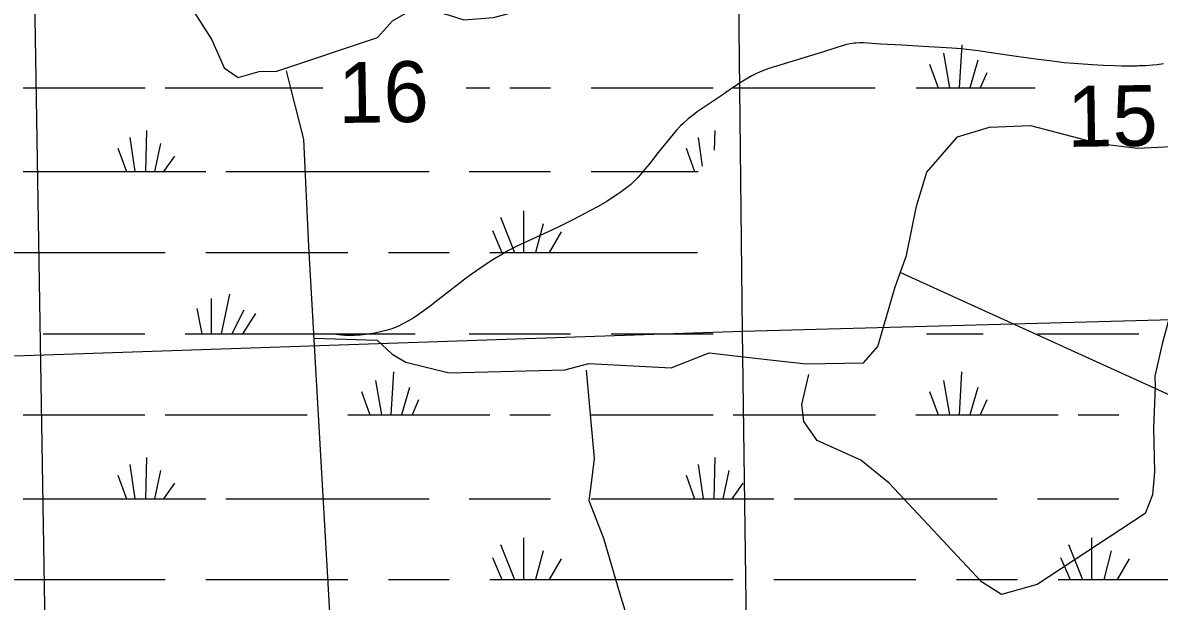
# Model space of a CAD drawing. Extents: x 2480962 to 2688785, y 277103 to 599240.
# Drawn here: x 2558477 to 2566880, y 574894 to 579174 of the extents above; entities that cross this region are included whole.
import ezdxf

# ---------------------------------------------------------------- set-up
doc = ezdxf.new("R2010")
doc.units = 0
for name, color, linetype in [('Divided_Highway', 7, 'Continuous'), ('Narrow River Creek and Branch and Slough', 7, 'Continuous'), ('Section Lines', 7, 'Continuous'), ('Section Numbers', 7, 'Continuous'), ('Swamps', 7, 'Continuous'), ('Uninventoried Roads and Features', 7, 'Continuous')]:
    doc.layers.add(name, color=color, linetype=linetype)

msp = doc.modelspace()

# ---------------------------------------------------------------- linework, layer by layer
at = {"layer": 'Divided_Highway'}
msp.add_line((2559042.308, 550450.169), (2558293.684, 595906.699), dxfattribs=at)
at = {"layer": 'Narrow River Creek and Branch and Slough'}
for points in [[(2566750.801, 578857.106), (2566733.211, 578854.418), (2566715.566, 578852.739), (2566674.636, 578851.964), (2566602.936, 578852.591), (2566549.131, 578854.4), (2566468.434, 578858.632), (2566387.822, 578863.894), (2566247.474, 578873.066), (2566177.4, 578878.725), (2566107.493, 578886.302), (2565948.609, 578907.327), (2565789.914, 578929.319), (2565623.333, 578954.34), (2565540.002, 578966.635), (2565456.42, 578977.394), (2565416.202, 578981.607), (2565345.705, 578987.325), (2565133.825, 578999.196), (2564977.85, 579007.914), (2564821.864, 579015.863), (2564694.434, 579024.486), (2564662.607, 579024.868), (2564638.83, 579023.939), (2564621.069, 579022.389), (2564594.571, 579018.441), (2564568.283, 579012.224), (2564496.245, 578990.789), (2564390.061, 578957.153), (2564284.072, 578923.568), (2564139.322, 578879.295), (2563994.579, 578834.836), (2563953.734, 578820.701), (2563923.7, 578808.445), (2563901.528, 578798.367), (2563868.868, 578781.888), (2563836.96, 578763.855), (2563788.764, 578734.094), (2563718.162, 578687.479), (2563648.311, 578639.568), (2563500.404, 578539.747), (2563464.114, 578513.93), (2563437.348, 578493.938), (2563398.146, 578462.613), (2563360.353, 578429.278), (2563341.115, 578410.563), (2563309.238, 578376.359), (2563264.108, 578322.851), (2563219.719, 578268.677), (2563175.302, 578214.061), (2563109.924, 578131.195), (2563076.82, 578090.011), (2563042.838, 578049.409), (2563025.949, 578030.457), (2562994.888, 577998.796), (2562970.397, 577976.295), (2562951.389, 577960.113), (2562921.901, 577936.943), (2562891.303, 577915.083), (2562836.217, 577878.632), (2562794.419, 577852.426), (2562730.779, 577814.954), (2562665.806, 577779.694), (2562553.233, 577721.881), (2562440.043, 577665.447), (2562361.458, 577628.247), (2562242.742, 577574.226), (2562183.571, 577546.755), (2562124.87, 577518.2), (2562064.087, 577486.091), (2562019.365, 577460.49), (2561953.498, 577419.984), (2561888.875, 577377.375), (2561793.537, 577311.348), (2561746.616, 577277.397), (2561700.359, 577242.518), (2561624.46, 577183.315), (2561548.623, 577124.046), (2561488.633, 577078.024), (2561428.251, 577032.455), (2561394.379, 577008.623), (2561368.208, 576991.967), (2561327.93, 576968.399), (2561286.681, 576945.846), (2561256.206, 576930.741), (2561232.955, 576920.738), (2561197.291, 576907.62), (2561160.492, 576896.461), (2561131.651, 576889.029), (2561081.066, 576878.296), (2561043.033, 576872.031), (2561014.455, 576868.273), (2560971.5, 576864.053), (2560928.442, 576861.414), (2560888.835, 576860.609), (2560859.058, 576861.246), (2560814.381, 576864.232), (2560769.82, 576869.71)], [(2566910.942, 578870.201), (2566865.16, 578863.959), (2566830.779, 578860.107), (2566779.11, 578855.972), (2566727.292, 578854.192)]]:
    msp.add_lwpolyline(points, dxfattribs=at)
at = {"layer": 'Section Lines'}
for p, q in [((2563799.855, 576891.065), (2563759.377, 580580.297)), ((2569091.554, 577031.574), (2563799.873, 576891.066)), ((2563799.873, 576891.066), (2558416.14, 576707.671)), ((2563866.349, 571643.101), (2563799.855, 576891.065))]:
    msp.add_line(p, q, dxfattribs=at)
at = {"layer": 'Swamps'}
for points in [[(2565419.325, 579011.549), (2565400.582, 578692.357)], [(2565285.576, 578948.484), (2565330.082, 578692.356)], [(2565181.578, 578866.856), (2565244.832, 578692.417)], [(2565538.077, 578896.487), (2565478.582, 578692.359)], [(2565604.83, 578803.737), (2565556.582, 578692.36)], [(2558478.833, 578692.364), (2559380.833, 578692.379)], [(2559529.083, 578692.382), (2560695.474, 578692.402)], [(2561754.508, 578692.377), (2561930.583, 578692.36)], [(2562078.833, 578692.362), (2562379.583, 578692.368)], [(2562680.083, 578692.373), (2563582.082, 578692.388)], [(2563730.582, 578692.391), (2564780.832, 578692.409)], [(2565081.582, 578692.414), (2565244.832, 578692.417)], [(2565244.832, 578692.417), (2565330.082, 578692.356)], [(2565330.082, 578692.356), (2565400.582, 578692.357)], [(2565400.582, 578692.357), (2565478.582, 578692.359)], [(2565478.582, 578692.359), (2565556.582, 578692.36)], [(2565556.582, 578692.36), (2565963.844, 578692.367)], [(2559391.84, 578376.875), (2559384.347, 578072.558)], [(2563593.09, 578376.884), (2563589.593, 578232.132)], [(2559269.341, 578324.935), (2559306.597, 578072.557)], [(2559495.842, 578280.438), (2559451.347, 578072.559)], [(2563470.591, 578324.944), (2563500.346, 578113.379)], [(2559180.343, 578246.995), (2559243.347, 578072.556)], [(2559599.594, 578187.626), (2559518.097, 578072.561)], [(2563381.593, 578247.004), (2563444.847, 578072.565)], [(2558478.847, 578072.543), (2559243.347, 578072.556)], [(2559243.347, 578072.556), (2559306.597, 578072.557)], [(2559306.597, 578072.557), (2559384.347, 578072.558)], [(2559384.347, 578072.558), (2559451.347, 578072.559)], [(2559451.347, 578072.559), (2559518.097, 578072.561)], [(2559518.097, 578072.561), (2559829.847, 578072.566)], [(2559978.347, 578072.568), (2561481.347, 578072.594)], [(2561778.347, 578072.537), (2562379.597, 578072.547)], [(2562680.097, 578072.552), (2563444.847, 578072.565)], [(2563444.847, 578072.565), (2563470.597, 578072.566)], [(2562179.103, 577783.102), (2562179.11, 577475.036)], [(2562008.354, 577734.849), (2562112.36, 577475.035)], [(2562323.856, 577686.603), (2562268.11, 577475.038)], [(2561949.107, 577638.346), (2562019.61, 577475.033)], [(2562457.607, 577627.168), (2562368.36, 577475.039)], [(2558167.111, 577475.03), (2559529.111, 577474.991)], [(2559829.861, 577474.996), (2560880.11, 577475.014)], [(2561180.86, 577475.019), (2561629.86, 577475.027)], [(2561930.36, 577475.032), (2562019.61, 577475.033)], [(2562019.61, 577475.033), (2562112.36, 577475.035)], [(2562112.36, 577475.035), (2562179.11, 577475.036)], [(2562179.11, 577475.036), (2562268.11, 577475.038)], [(2562268.11, 577475.038), (2562368.36, 577475.039)], [(2562368.36, 577475.039), (2563467.11, 577474.995)], [(2560004.368, 577166.995), (2559944.874, 576873.74)], [(2559870.618, 577133.554), (2559870.624, 576873.739)], [(2559763.12, 577059.365), (2559800.124, 576873.738)], [(2560111.87, 577048.182), (2560022.874, 576873.742)], [(2560197.121, 577022.246), (2560100.624, 576873.743)], [(2558627.374, 576873.78), (2559380.624, 576873.731)], [(2559677.624, 576873.736), (2559800.124, 576873.738)], [(2559800.124, 576873.738), (2559870.624, 576873.739)], [(2559870.624, 576873.739), (2559944.874, 576873.74)], [(2559944.874, 576873.74), (2560022.874, 576873.742)], [(2560022.874, 576873.742), (2560100.624, 576873.743)], [(2560100.624, 576873.743), (2561377.374, 576873.764)], [(2561778.374, 576873.771), (2562528.124, 576873.784)], [(2562828.624, 576873.789), (2563582.124, 576873.739)], [(2565159.374, 576873.765), (2565578.874, 576873.773)], [(2565979.624, 576873.779), (2566729.374, 576873.792)], [(2561217.88, 576591.695), (2561199.388, 576272.504)], [(2565419.13, 576591.704), (2565400.638, 576272.511)], [(2561084.382, 576528.567), (2561128.888, 576272.502)], [(2565285.632, 576528.576), (2565330.138, 576272.51)], [(2560980.384, 576446.939), (2561043.388, 576272.501)], [(2561336.633, 576476.634), (2561277.388, 576272.505)], [(2565181.634, 576446.948), (2565244.888, 576272.509)], [(2565537.883, 576476.641), (2565478.638, 576272.513)], [(2561403.385, 576383.82), (2561355.138, 576272.506)], [(2565604.885, 576383.829), (2565556.638, 576272.514)], [(2558478.888, 576272.52), (2559380.638, 576272.535)], [(2559529.138, 576272.475), (2560579.638, 576272.493)], [(2560880.138, 576272.498), (2561043.388, 576272.501)], [(2561043.388, 576272.501), (2561128.888, 576272.502)], [(2561128.888, 576272.502), (2561199.388, 576272.504)], [(2561199.388, 576272.504), (2561277.388, 576272.505)], [(2561277.388, 576272.505), (2561355.138, 576272.506)], [(2561355.138, 576272.506), (2561930.388, 576272.516)], [(2562078.888, 576272.518), (2562379.638, 576272.523)], [(2562680.138, 576272.529), (2563582.138, 576272.481)], [(2563730.638, 576272.483), (2564780.888, 576272.501)], [(2565081.388, 576272.506), (2565244.888, 576272.509)], [(2565244.888, 576272.509), (2565330.138, 576272.51)], [(2565330.138, 576272.51), (2565400.638, 576272.511)], [(2565400.638, 576272.511), (2565478.638, 576272.513)], [(2565478.638, 576272.513), (2565556.638, 576272.514)], [(2565556.638, 576272.514), (2566131.888, 576272.524)], [(2566280.387, 576272.526), (2566580.887, 576272.531)], [(2559269.396, 575905.091), (2559306.402, 575652.714)], [(2559391.895, 575957.031), (2559384.402, 575652.715)], [(2563470.646, 575905.099), (2563507.902, 575652.721)], [(2563593.145, 575957.04), (2563585.902, 575652.723)], [(2559180.398, 575827.151), (2559243.402, 575652.713)], [(2559495.897, 575860.532), (2559451.152, 575652.716)], [(2563381.648, 575827.159), (2563444.652, 575652.72)], [(2563697.147, 575860.54), (2563652.652, 575652.724)], [(2559599.649, 575767.72), (2559518.152, 575652.717)], [(2563801.149, 575767.728), (2563719.402, 575652.663)], [(2558478.902, 575652.7), (2559243.402, 575652.713)], [(2559243.402, 575652.713), (2559306.402, 575652.714)], [(2559306.402, 575652.714), (2559384.402, 575652.715)], [(2559384.402, 575652.715), (2559451.152, 575652.716)], [(2559451.152, 575652.716), (2559518.152, 575652.717)], [(2559518.152, 575652.717), (2559829.902, 575652.659)], [(2559978.402, 575652.662), (2561481.402, 575652.687)], [(2561778.402, 575652.692), (2562379.652, 575652.702)], [(2562680.152, 575652.707), (2563444.652, 575652.72)], [(2563444.652, 575652.72), (2563507.902, 575652.721)], [(2563507.902, 575652.721), (2563585.902, 575652.723)], [(2563585.902, 575652.723), (2563652.652, 575652.724)], [(2563652.652, 575652.724), (2563719.402, 575652.663)], [(2563719.402, 575652.663), (2564031.152, 575652.668)], [(2564179.652, 575652.67), (2565682.652, 575652.696)], [(2565979.652, 575652.701), (2566580.902, 575652.711)], [(2562008.409, 575314.942), (2562112.415, 575055.128)], [(2562179.158, 575363.195), (2562179.165, 575055.129)], [(2566209.659, 575314.95), (2566313.665, 575055.135)], [(2566380.408, 575363.203), (2566380.415, 575055.136)], [(2562323.911, 575266.696), (2562268.165, 575055.13)], [(2566525.161, 575266.705), (2566469.665, 575055.138)], [(2561949.162, 575218.439), (2562019.665, 575055.126)], [(2562457.412, 575207.323), (2562368.415, 575055.132)], [(2566150.412, 575218.448), (2566220.915, 575055.134)], [(2566658.912, 575207.331), (2566569.665, 575055.139)], [(2558167.165, 575055.124), (2559529.165, 575055.147)], [(2559829.915, 575055.152), (2560880.165, 575055.169)], [(2561180.665, 575055.174), (2561629.915, 575055.12)], [(2561930.415, 575055.125), (2562019.665, 575055.126)], [(2562019.665, 575055.126), (2562112.415, 575055.128)], [(2562112.415, 575055.128), (2562179.165, 575055.129)], [(2562179.165, 575055.129), (2562268.165, 575055.13)], [(2562268.165, 575055.13), (2562368.415, 575055.132)], [(2562368.415, 575055.132), (2563730.415, 575055.155)], [(2564031.165, 575055.16), (2565081.415, 575055.177)], [(2565382.165, 575055.12), (2565831.165, 575055.127)], [(2566131.915, 575055.132), (2566220.915, 575055.134)], [(2566220.915, 575055.134), (2566313.665, 575055.135)], [(2566313.665, 575055.135), (2566380.415, 575055.136)], [(2566380.415, 575055.136), (2566469.665, 575055.138)], [(2566469.665, 575055.138), (2566569.665, 575055.139)], [(2566569.665, 575055.139), (2567931.915, 575055.162)]]:
    msp.add_lwpolyline(points, dxfattribs=at)
at = {"layer": 'Uninventoried Roads and Features'}
for points in [[(2559562.891, 580451.011), (2559658.587, 579860.577), (2559679.505, 579501.718), (2559708.753, 579307.403), (2559875.057, 579047.713), (2559966.446, 578839.843), (2560068.94, 578769.543), (2560225.718, 578813.011), (2560354.808, 578816.973), (2561101.057, 579066.019), (2561211.033, 579187.296), (2561339.804, 579262.762), (2561478.468, 579268.952), (2561622.318, 579232.779), (2561737.269, 579195.718), (2561958.539, 579212.174), (2562266.496, 579293.142), (2562188.2, 579636.71)], [(2559712.705, 553274.681), (2560277.352, 554275.712), (2560337.097, 554461.162), (2560330.452, 554549.867), (2560410.01, 554718.53), (2560568.699, 554823.907), (2560936.476, 555026.543), (2561319.546, 555233.513), (2561483.274, 555424.088), (2561639.749, 555722.677), (2561778.733, 556148.295), (2561752.551, 556613.297), (2561726.491, 557319.904), (2561779.776, 558079.199), (2561725.574, 558638.048), (2561654.377, 559001.163), (2560592.349, 577517.69), (2560555.79, 578312.882), (2560461.353, 578679.149), (2560427.314, 578819.199)], [(2560631.131, 576841.513), (2561096.234, 576825.75), (2561209.395, 576722.92), (2561309.659, 576662.215), (2561630.299, 576585.081), (2562485.883, 576607.479), (2562661.867, 576653.469), (2563272.288, 576621.954), (2563552.361, 576731.057), (2563869.738, 576696.344), (2564268.463, 576650.599), (2564694.45, 576657.878), (2564798.645, 576778.977), (2564927.51, 577219.747), (2565010.846, 577452.309), (2565086.202, 577816.056), (2565161.163, 578069.623), (2565388.275, 578329.791), (2565625.187, 578400.846), (2565927.559, 578413.993), (2566435.105, 578280.747), (2566719.668, 578246.961), (2567122.171, 578265.114), (2567313.614, 578371.496)], [(2567313.614, 578371.496), (2567218.928, 577763.622), (2567028.362, 577261.041), (2566902.091, 576799.09), (2566847.899, 576559.692), (2566850.266, 576484.385), (2566838.779, 576174.783), (2566845.058, 575852.197), (2566829.203, 575681.624), (2566775.709, 575542.752), (2565976.361, 575019.552), (2565714.524, 574943.867), (2565566.926, 575037.908), (2564882.52, 575766.829), (2564672.705, 575938.207), (2564351.809, 576084.913), (2564252.91, 576224.905), (2564237.406, 576350.062), (2564288.291, 576571.964)], [(2564965.971, 577327.08), (2567285.095, 576271.594), (2567408.435, 576151.68), (2567506.106, 576112.157), (2567597.829, 576016.399), (2567621.587, 575874.101), (2567681.656, 574453.4), (2567642.953, 574150.694), (2567606.132, 574033.596)], [(2562642.19, 576604.545), (2562701.293, 575951.139), (2562676.775, 575749.375), (2562662.832, 575640.709), (2562771.879, 575361.867), (2562888.725, 574957.632), (2563045.453, 574450.249), (2563217.369, 574134.681), (2563330.787, 573962.278), (2564352.172, 573311.349)]]:
    msp.add_lwpolyline(points, dxfattribs=at)

# ---------------------------------------------------------------- texts
at = {"layer": 'Section Numbers'}
for s, rotation, p in [('16', 0.8221667, (2560812.056, 578432.132)), ('15', 0.8221639, (2566201.856, 578255.363))]:
    msp.add_text(s, height=450, rotation=rotation, dxfattribs=at).set_placement(p)

doc.saveas('drawing.dxf')
